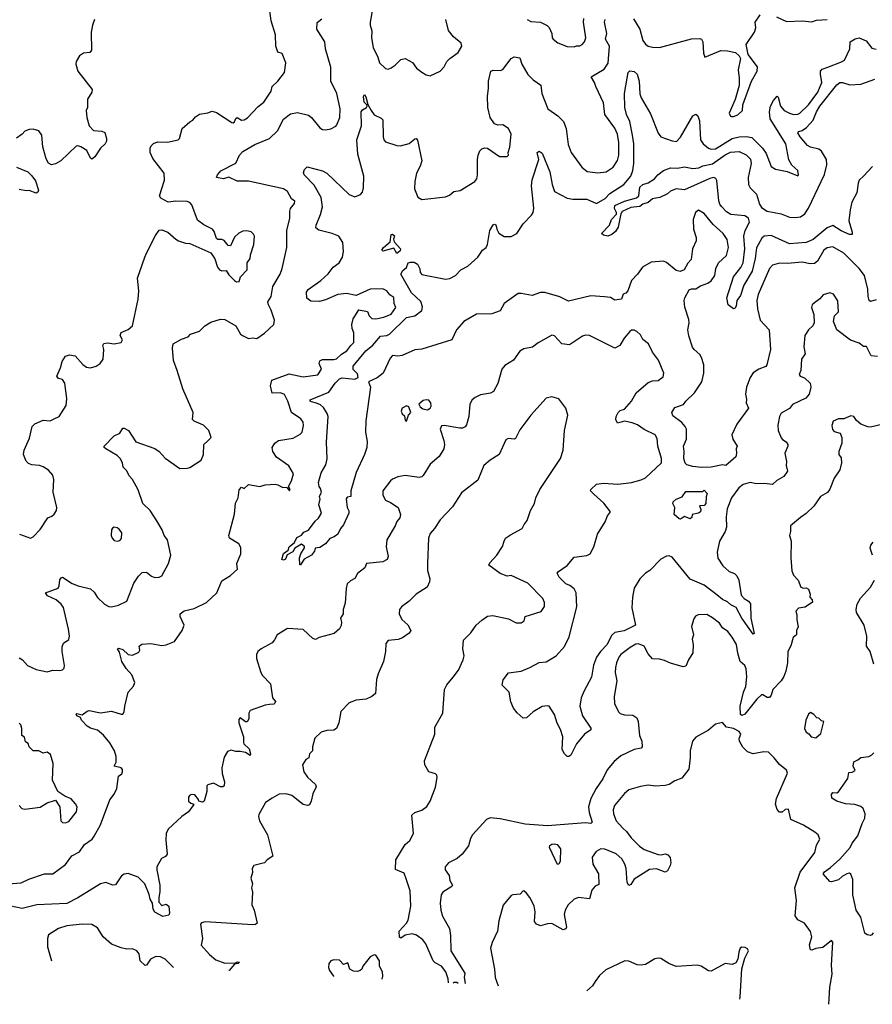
# Model space of a CAD drawing. Extents: x 1690054 to 1842981, y 782881 to 914114.
# Tile 499 of 656: x 1821598 to 1827698, y 783563 to 790604. Entities that reach past the tile are written whole.
import ezdxf

# ---------------------------------------------------------------- set-up
doc = ezdxf.new("R2010")
doc.units = 0

msp = doc.modelspace()

# ---------------------------------------------------------------- linework, layer by layer
at = {"layer": '0CON10XD'}
for points in [[(1821597.5, 786925), (1821675, 786896.2), (1821695, 786906.2), (1821745, 786958.8), (1821798.8, 787041.2), (1821827.7, 787052.3), (1821845, 787066.7), (1821861.2, 787095), (1821863.8, 787115), (1821837.5, 787225), (1821842, 787315), (1821836, 787346), (1821805, 787383.3), (1821765, 787406.2), (1821740, 787415), (1821685, 787419.6), (1821660.3, 787430.3), (1821645, 787445.8), (1821624.7, 787495), (1821630, 787525), (1821667.7, 787612.3), (1821686.7, 787695), (1821707.3, 787712.7), (1821765, 787740), (1821815, 787735.8), (1821845, 787750), (1821880, 787765), (1821930, 787845), (1821936.2, 787895), (1821920, 788005), (1821905, 788030), (1821875, 788038), (1821862.5, 788055), (1821890.6, 788115), (1821901.6, 788158.4), (1821925, 788198), (1821955, 788208), (1821995, 788200), (1822048.5, 788138.5), (1822075, 788120), (1822105, 788114.4), (1822144.3, 788125.7), (1822173.8, 788145), (1822194.2, 788175), (1822198.8, 788245), (1822193.3, 788275), (1822200.7, 788289.3), (1822225, 788292.5), (1822275, 788286.7), (1822323.6, 788296.4), (1822333.3, 788315), (1822316.7, 788345), (1822324.2, 788365.8), (1822375, 788387.5), (1822405.8, 788415), (1822445.6, 788604.4), (1822449.4, 788665), (1822440.8, 788755), (1822494.4, 788905.6), (1822504, 788935), (1822570.3, 789059.7), (1822595, 789097.5), (1822615, 789100), (1822657.5, 789085), (1822715, 789033.3), (1822735, 789023.3), (1822785, 789006.7), (1822815, 789003.3), (1822965, 788937.5), (1822993.6, 788893.6), (1823013.3, 788835), (1823027.5, 788815), (1823045, 788806.7), (1823075, 788810), (1823095, 788778.8), (1823135, 788737.5), (1823148.3, 788728.3), (1823168.3, 788731.7), (1823178.8, 788765), (1823226.2, 788815), (1823225.8, 788864.2), (1823246, 788895), (1823248.8, 788921.2), (1823274.2, 788995), (1823278.8, 789055), (1823270.7, 789070.7), (1823255, 789086.7), (1823223.6, 789093.6), (1823195, 789091.2), (1823165, 789076.2), (1823135, 789048.8), (1823105, 788986.7), (1823089.3, 788989.3), (1823060, 789025), (1823045, 789032.5), (1823015, 789032.5), (1823005, 789040), (1822989.5, 789089.5), (1822976.7, 789105), (1822915.8, 789135.8), (1822870.3, 789170.3), (1822829.4, 789279.4), (1822815, 789296.2), (1822795, 789304), (1822715.9, 789305.9), (1822659.3, 789299.3), (1822607, 789327), (1822598.8, 789345), (1822633.3, 789456.7), (1822630.6, 789505), (1822550.2, 789610.2), (1822530.6, 789655), (1822530.9, 789685), (1822538.6, 789701.4), (1822555, 789717.1), (1822585, 789729.4), (1822655, 789727.5), (1822731.2, 789745), (1822740.8, 789755), (1822760, 789825), (1822815, 789874), (1822836.7, 789885), (1822855, 789910), (1822885, 789928.8), (1822945, 789937.5), (1822975, 789950), (1823005, 789938.8), (1823115, 789867.8), (1823125, 789866.4), (1823135, 789873.5), (1823143.2, 789896.8), (1823155, 789904.3), (1823185, 789885.7), (1823205, 789888.1), (1823227.7, 789902.3), (1823305, 789982.5), (1823345, 790014.2), (1823397.5, 790092.5), (1823403.8, 790125), (1823445, 790164), (1823493.3, 790225), (1823502, 790295), (1823475, 790362.5), (1823445, 790372.5), (1823430.8, 790415), (1823428.5, 790495), (1823398, 790595), (1823380.3, 790720.3)], [(1824121.8, 790678.2), (1824104.3, 790585), (1824104.4, 790564.4), (1824118, 790525), (1824114.3, 790474.3), (1824127.1, 790405), (1824160.6, 790335), (1824172.9, 790295), (1824215, 790254.2), (1824235, 790250.8), (1824255, 790259.2), (1824285, 790279.2), (1824325, 790319.2), (1824355, 790325.8), (1824407.9, 790297.9), (1824437.3, 790257.3), (1824475, 790228.8), (1824505, 790210), (1824535, 790203.3), (1824606.7, 790235), (1824634.1, 790265.9), (1824653.3, 790305), (1824675, 790326.7), (1824735, 790370), (1824761.2, 790415), (1824756, 790435), (1824702, 790482), (1824666.8, 790526.8), (1824646, 790605)], [(1822133.8, 790605), (1822118, 790565), (1822110, 790515), (1822111.2, 790385), (1822100.7, 790369.3), (1822055, 790363.8), (1822026.7, 790345), (1822001.2, 790305), (1821998.8, 790285), (1822013.3, 790235), (1822116, 790105), (1822113.8, 790085), (1822083.3, 790035), (1822082.5, 789975), (1822073.8, 789955), (1822078, 789905), (1822093.8, 789845), (1822125, 789811.2), (1822186.1, 789806.1), (1822206.4, 789796.4), (1822220, 789755), (1822220, 789735), (1822210, 789715), (1822175, 789683.8), (1822135, 789623.8), (1822115, 789606.7), (1822105, 789613.3), (1822077.8, 789667.8), (1822035.5, 789695.5), (1822015, 789701.4), (1822001.7, 789698.3), (1821892, 789595), (1821855, 789572.9), (1821825, 789566.2), (1821805, 789576.7), (1821788.3, 789608.3), (1821764.3, 789695), (1821756.8, 789776.8), (1821735, 789810), (1821695, 789821.4), (1821665, 789819.2), (1821635, 789806.2), (1821615.8, 789784.2), (1821575, 789757.5)], [(1821595, 786041.4), (1821617.2, 786027.2), (1821653.8, 785985), (1821715, 785957.1), (1821795, 785941.4), (1821835, 785952.5), (1821885, 785949.2), (1821905, 785954), (1821915, 785967.5), (1821918, 785985), (1821900.8, 786085), (1821900.8, 786119.2), (1821912.5, 786145), (1821948.3, 786171.7), (1821953.3, 786195), (1821947.5, 786245), (1821910.3, 786400.3), (1821895, 786424), (1821860, 786455), (1821796, 786485), (1821783.3, 786505), (1821872.5, 786537.5), (1821881.4, 786555), (1821885, 786597.5), (1821895, 786613.3), (1821905, 786616.7), (1821972.9, 786572.9), (1822015.4, 786555.4), (1822105, 786533.1), (1822129.9, 786509.9), (1822155, 786470.8), (1822205, 786424.2), (1822235, 786407.1), (1822255, 786405.6), (1822305, 786417.1), (1822365.5, 786445), (1822414, 786575), (1822448, 786625), (1822475, 786651.2), (1822505, 786653.8), (1822541.2, 786625), (1822565, 786615.6), (1822595, 786616.9), (1822615, 786625.8), (1822663.3, 786715), (1822679.2, 786775), (1822654.4, 786885), (1822631.5, 786915), (1822616.7, 786955), (1822579.7, 787019.7), (1822530.4, 787095), (1822478.9, 787145), (1822445, 787241.2), (1822404.5, 787315), (1822380.8, 787340.8), (1822365, 787378.6), (1822338.1, 787405), (1822332.9, 787435), (1822317.5, 787465), (1822295, 787487.1), (1822213.3, 787535), (1822203.3, 787545), (1822203.3, 787555), (1822275, 787628), (1822314.2, 787645.8), (1822335, 787682.5), (1822345, 787683.3), (1822376.2, 787665), (1822428, 787585), (1822565, 787538.1), (1822595, 787515.7), (1822639.1, 787469.1), (1822744.3, 787394.3), (1822795, 787395.7), (1822815, 787402.5), (1822895.6, 787455), (1822913.8, 787495), (1822916, 787565), (1822945, 787591.2), (1822968.8, 787615), (1822952, 787665), (1822913.8, 787705), (1822845, 787733.8), (1822834, 787745), (1822838.1, 787795), (1822764.1, 787964.1), (1822725.5, 788095.5), (1822697.3, 788167.3), (1822692, 788255), (1822696, 788285), (1822755, 788319.4), (1822802.5, 788335), (1822820, 788355), (1822885, 788376.2), (1822923.3, 788415), (1822965, 788441.2), (1823035, 788461.2), (1823065, 788458.8), (1823144.1, 788414.1), (1823178, 788355), (1823191.2, 788345), (1823233.8, 788323.8), (1823265, 788327.7), (1823295, 788323.1), (1823349.1, 788360.9), (1823415.8, 788425), (1823421.4, 788455), (1823396.6, 788526.6), (1823377.5, 788565), (1823373.6, 788586.4), (1823397.2, 788625), (1823410, 788695), (1823461.9, 788785), (1823476.9, 788825), (1823508.9, 788975), (1823509.6, 789095), (1823530.9, 789185), (1823530.8, 789235), (1823536.2, 789253.8), (1823565, 789290), (1823565.5, 789305), (1823542.4, 789322.4), (1823514.2, 789375), (1823485, 789394.3), (1823235, 789448.5), (1823155, 789450), (1823095, 789476.9), (1823055, 789464.6), (1823006.7, 789475), (1823012, 789495), (1823036, 789524), (1823145, 789577.5), (1823170, 789635), (1823195, 789662.2), (1823279.5, 789710.5), (1823385.3, 789754.7), (1823442.2, 789807.8), (1823485, 789892.9), (1823535, 789929.6), (1823585, 789939.2), (1823665, 789920.5), (1823685.3, 789905.3), (1823745, 789830), (1823765, 789818.8), (1823785, 789816.2), (1823825, 789823.3), (1823858.8, 789841.2), (1823867.9, 789852.1), (1823888.5, 789905), (1823891.1, 789965), (1823866.2, 790075), (1823823.3, 790165), (1823824.3, 790265), (1823786.9, 790395), (1823780.6, 790445), (1823724.4, 790535), (1823727.1, 790582.9), (1823760, 790610)], [(1825030, 789625), (1825085, 789626), (1825094, 789635), (1825092, 789655), (1825105, 789692.5), (1825114.5, 789785), (1825094.2, 789825), (1825055, 789850.6), (1825019.4, 789849.4), (1824995, 789859.2), (1824963.4, 789903.4), (1824946.9, 789975), (1824944.6, 790055), (1824953.1, 790115), (1824952.5, 790165), (1824968.8, 790235), (1824985, 790242.9), (1825035, 790240), (1825055, 790247.1), (1825114.3, 790325), (1825135, 790338.6), (1825175, 790331.2), (1825190, 790285), (1825232.4, 790212.4), (1825272.7, 790172.7), (1825326, 790135), (1825332.7, 790075), (1825376.9, 789965), (1825449.2, 789915), (1825488, 789875), (1825508.6, 789825), (1825522.2, 789712.2), (1825542.5, 789655), (1825619.1, 789549.1), (1825658.2, 789518.2), (1825735, 789507.8), (1825795, 789516.7), (1825845, 789548.1), (1825875, 789596.2), (1825883.8, 789635), (1825884.7, 789725.3), (1825876.1, 789785), (1825855, 789828.6), (1825784.6, 789924.6), (1825775, 790010), (1825719.2, 790125), (1825710.4, 790155), (1825685.5, 790195), (1825780.3, 790249.7), (1825807.7, 790292.3), (1825817.2, 790415), (1825789.3, 790465), (1825799.3, 790505), (1825781.8, 790585), (1825787.7, 790605)], [(1825228, 790605), (1825255, 790591.1), (1825325, 790585.7), (1825370.9, 790560.9), (1825385, 790546.7), (1825406, 790505), (1825407.5, 790475), (1825414.2, 790465), (1825448.7, 790438.7), (1825515, 790411.9), (1825565, 790410), (1825582.7, 790417.3), (1825605, 790416.5), (1825622.9, 790425), (1825638.9, 790445), (1825648.6, 790475), (1825632.2, 790585), (1825635, 790612.5)], [(1825989.3, 790609.3), (1826035, 790536.7), (1826057.2, 790455), (1826075, 790429.4), (1826095, 790414.5), (1826125, 790406.7), (1826175.3, 790404.7), (1826403.9, 790466.1), (1826465, 790470), (1826476.2, 790465), (1826485.6, 790445.6), (1826490, 790365), (1826500, 790335), (1826615, 790384.4), (1826661.7, 790381.7), (1826718.6, 790368.6), (1826744.3, 790345), (1826755.7, 790325), (1826737.3, 790245), (1826745.5, 790185), (1826745, 790132.5), (1826717.4, 790032.6), (1826673.3, 789935), (1826683.3, 789913.3), (1826690.7, 789910.7), (1826705, 789910.8), (1826735, 789924.2), (1826768.6, 789955), (1826771.4, 789995), (1826834.2, 790165), (1826874.1, 790235.9), (1826875.6, 790265.6), (1826810.8, 790355), (1826794.3, 790425), (1826854.2, 790515), (1826863.8, 790545), (1826860, 790585), (1826895, 790637.5)], [(1827013, 790623), (1827085, 790591.4), (1827195, 790596), (1827265, 790588.8), (1827299.3, 790600.7), (1827375, 790604)], [(1827725, 788601.5), (1827685, 788588), (1827675.6, 788595.6), (1827668.2, 788625), (1827667.1, 788677.1), (1827642.2, 788775), (1827604, 788825), (1827495.2, 788935.2), (1827415, 788980), (1827375, 788971.9), (1827351.4, 788955), (1827305, 788878), (1827285, 788860), (1827252.7, 788857.3), (1827195, 788868.9), (1827090.5, 788859.5), (1827035, 788863.6), (1826985, 788847.5), (1826962.7, 788825), (1826881.7, 788638.3), (1826870.9, 788595), (1826875.4, 788535.4), (1826896.5, 788455), (1826959.6, 788385), (1826969.2, 788245), (1826943.3, 788135), (1826935, 788123.3), (1826885, 788104.4), (1826845, 788078.9), (1826823.1, 788045), (1826796.9, 787975), (1826791.8, 787925), (1826798.8, 787891.2), (1826796, 787865), (1826811.2, 787825), (1826729.5, 787710.5), (1826693.9, 787636.1), (1826700, 787605), (1826731.2, 787555), (1826724.2, 787535.8), (1826727.3, 787505), (1826721.7, 787478.3), (1826650, 787415), (1826625, 787420.6), (1826545, 787403.3), (1826475, 787400.7), (1826415, 787407.6), (1826371.3, 787421.3), (1826358, 787432), (1826349.7, 787465), (1826352.7, 787515), (1826347.1, 787555), (1826368.4, 787605), (1826368.2, 787675), (1826359.4, 787695), (1826335, 787723.3), (1826270.2, 787770.2), (1826263.8, 787795), (1826285, 787830), (1826347.4, 787852.6), (1826363.7, 787876.3), (1826425, 787936.2), (1826479.2, 788015), (1826493.2, 788075), (1826492.1, 788135), (1826475, 788188), (1826465, 788209.2), (1826424.6, 788244.6), (1826412.6, 788262.6), (1826385, 788342.5), (1826377.1, 788385), (1826386.7, 788435), (1826385, 788460), (1826357.3, 788547.3), (1826351.4, 788595), (1826355.8, 788615), (1826388.1, 788671.9), (1826405, 788680), (1826435, 788680), (1826469.7, 788700.3), (1826521.3, 788718.7), (1826545, 788736), (1826571.9, 788775), (1826578.2, 788825), (1826597.8, 788865), (1826653.7, 788916.3), (1826670, 788975), (1826660.7, 789030.7), (1826631.9, 789075), (1826559.6, 789139.6), (1826495, 789218), (1826455, 789241.2), (1826434, 789225), (1826415.9, 789174.1), (1826418.6, 789105), (1826436.9, 789045), (1826436.6, 789023.4), (1826411.2, 788965), (1826401.7, 788888.3), (1826377.7, 788862.3), (1826351.2, 788815), (1826323.9, 788803.9), (1826295, 788810), (1826225, 788867.5), (1826205, 788875.7), (1826115, 788869.2), (1826053.8, 788835), (1826018.8, 788785), (1825975, 788738.8), (1825950, 788665), (1825935, 788647.5), (1825915, 788640), (1825902.5, 788605), (1825855, 788598), (1825825, 788618), (1825782.7, 788622.7), (1825685, 788628.1), (1825525, 788591.4), (1825463, 788623), (1825355, 788653.1), (1825325, 788651.8), (1825265, 788631.1), (1825185, 788646.4), (1825165.4, 788644.6), (1825063.8, 788575), (1825035, 788520.8), (1824975, 788501.2), (1824865, 788498.5), (1824775, 788445.6), (1824724.2, 788385), (1824690, 788315), (1824475, 788247.5), (1824425, 788242.2), (1824335, 788203.3), (1824303.2, 788196.8), (1824265, 788202.3), (1824247.3, 788182.7), (1824197.8, 788075), (1824155, 788043.3), (1824092.5, 788015), (1824107.5, 787975), (1824073.3, 787735), (1824071.8, 787655), (1824083, 787587), (1824080.8, 787545), (1824065.9, 787494.1), (1824004.6, 787365.4), (1823967.1, 787235), (1823966, 787195), (1823941.7, 787188.3), (1823933.6, 787176.4), (1823940, 787115), (1823952.4, 787092.4), (1823951.9, 787075), (1823915, 786991.2), (1823892.5, 786965), (1823874, 786925), (1823848.8, 786905), (1823817.3, 786892.7), (1823785, 786856.7), (1823745, 786830), (1823712.5, 786825), (1823707, 786803), (1823686, 786775), (1823632.5, 786745), (1823607.5, 786705), (1823602.5, 786705), (1823600, 786755), (1823608.8, 786785), (1823636.4, 786826.4), (1823636.1, 786836.1), (1823615, 786853.3), (1823566, 786825), (1823552, 786798), (1823512.1, 786777.9), (1823498.8, 786745), (1823485, 786738.8), (1823473, 786743), (1823484.2, 786785.8), (1823519.2, 786810.8), (1823526.7, 786835), (1823563.8, 786865), (1823580, 786900), (1823613, 786917), (1823631.4, 786938.6), (1823665, 786954), (1823711.9, 787018.1), (1823735, 787038), (1823757.5, 787075), (1823738.8, 787135), (1823747.5, 787175), (1823742.5, 787195), (1823756.2, 787225), (1823751.2, 787251.2), (1823740.8, 787265), (1823736.7, 787295), (1823755, 787363.8), (1823789.3, 787420.7), (1823797.6, 787462.4), (1823792.4, 787582.4), (1823804.7, 787765), (1823797.5, 787787.5), (1823770.4, 787830.4), (1823749.5, 787849.5), (1823722.5, 787862.5), (1823685, 787870), (1823676.2, 787875), (1823676.2, 787885), (1823810.5, 787939.5), (1823855.9, 788005), (1823885, 788034.7), (1823905, 788041.6), (1823995, 788033.8), (1824020, 788045), (1824015, 788070.8), (1823982.8, 788102.8), (1823982.8, 788125), (1824073.8, 788236.2), (1824125, 788275.9), (1824179.8, 788340.2), (1824225, 788345.7), (1824243.7, 788355), (1824365, 788474.3), (1824425, 788486.5), (1824473.9, 788525), (1824479.2, 788550.8), (1824468.1, 788588.1), (1824401.6, 788651.6), (1824325.5, 788785), (1824339.1, 788810.9), (1824365, 788830.5), (1824376.2, 788863.8), (1824395, 788870.9), (1824420.9, 788869.1), (1824445.2, 788855.2), (1824461.5, 788821.5), (1824462.5, 788795), (1824475, 788781.2), (1824645, 788747.5), (1824675, 788752.1), (1824716, 788775), (1824755, 788815.6), (1824805, 788840.9), (1824875.3, 788904.7), (1824908.6, 788955), (1824935, 788974.2), (1824944.6, 788995.4), (1824961.1, 789095), (1824985, 789136.2), (1824995, 789141.2), (1825005, 789137.5), (1825011.4, 789105), (1825026.2, 789076.2), (1825065, 789052.5), (1825115, 789053.3), (1825155, 789075.8), (1825200.6, 789145), (1825260.6, 789205), (1825272.5, 789225), (1825275.4, 789255), (1825258.5, 789415), (1825265, 789457.5), (1825312, 789605), (1825300, 789655), (1825315, 789663.8), (1825335, 789650), (1825390, 789515), (1825407.3, 789425), (1825424.2, 789374.2), (1825515, 789328.5), (1825555, 789320.4), (1825655, 789320.6), (1825725, 789288.1), (1825786.4, 789325), (1825820.1, 789359.9), (1825919.2, 789425), (1825971.2, 789485), (1825984.8, 789525.2), (1825992.2, 789575), (1825990.8, 789715), (1825983.1, 789776.9), (1825962.9, 789875), (1825938.8, 789925), (1825927.2, 789975), (1825924.5, 790075.5), (1825944.5, 790185.5), (1825952, 790225), (1825962.3, 790237.7), (1825995, 790232), (1826015, 790213.3), (1826030, 790165), (1826035.5, 790074.5), (1826043.1, 790045), (1826109.9, 789929.9), (1826165, 789791.2), (1826185, 789765.8), (1826265, 789737.1), (1826296.6, 789733.4), (1826325, 789764), (1826415, 789915.8), (1826435, 789928), (1826450.8, 789915), (1826460.5, 789880.5), (1826469.6, 789745), (1826487.5, 789715), (1826525, 789683.9), (1826545, 789677.5), (1826575, 789681.3), (1826695, 789753.4), (1826745, 789765.8), (1826795, 789768.5), (1826835, 789760), (1826913.5, 789685), (1826937.4, 789647.4), (1826975, 789553.3), (1827005.9, 789535.9), (1827088.8, 789518.8), (1827165, 789487.5), (1827170, 789495), (1827166, 789525), (1827123.1, 789563.1), (1827100.9, 789600.9), (1827078.8, 789715), (1826967.3, 789895), (1826963.1, 789945), (1826968.9, 789985), (1826990, 790025), (1827016.4, 790056.4), (1827025, 790050), (1827041.5, 789985), (1827068.5, 789955), (1827105, 789934), (1827135, 789925.4), (1827165, 789926.9), (1827180.6, 789935), (1827240.4, 789995), (1827307.4, 790085), (1827335.9, 790155), (1827326.1, 790215), (1827328.2, 790235), (1827340.3, 790249.7), (1827380.8, 790265), (1827477.9, 790302.1), (1827498, 790315), (1827537.5, 790395), (1827540, 790445), (1827575, 790466), (1827605, 790474), (1827655, 790452), (1827695, 790400.6), (1827725, 790393.1)], [(1826148, 789328), (1826125, 789323.6), (1826095, 789296.9), (1826055, 789285.6), (1826035, 789268), (1825970.3, 789259.7), (1825908.9, 789231.1), (1825898.2, 789215), (1825880.5, 789119.5), (1825861.2, 789088.8), (1825835, 789067.5), (1825805, 789056.7), (1825775, 789062.5), (1825761.2, 789075), (1825818.8, 789135), (1825832, 789175), (1825867, 789213), (1825868.1, 789225), (1825854.5, 789254.5), (1825855, 789275.8), (1825925, 789305.3), (1826010.8, 789329.2), (1826026.7, 789345), (1826035, 789406.9), (1826055, 789424.2), (1826093.8, 789436.2), (1826140, 789465), (1826162.5, 789495), (1826203.8, 789525), (1826255, 789544.4), (1826305, 789542.7), (1826355, 789550.3), (1826415, 789540), (1826455.9, 789544.1), (1826485, 789559.4), (1826555, 789573.7), (1826645, 789637.4), (1826683.1, 789656.9), (1826745, 789661.3), (1826795, 789637.3), (1826825.6, 789605.6), (1826831.8, 789575), (1826809.5, 789475), (1826812.9, 789425), (1826825, 789401.8), (1826868.7, 789355), (1826890, 789285), (1826905, 789261.2), (1826945, 789234.7), (1827045, 789214.6), (1827105, 789191.1), (1827145, 789188), (1827185, 789194.6), (1827214.7, 789215.3), (1827242.5, 789255), (1827355, 789496.9), (1827372.2, 789565), (1827370, 789605), (1827335, 789662.5), (1827315, 789677.8), (1827255, 789692.5), (1827235, 789704.5), (1827182.5, 789765), (1827164.3, 789795), (1827172.5, 789805), (1827195, 789811.5), (1827226.6, 789833.4), (1827274.2, 789885.8), (1827298.9, 789945), (1827323.5, 789985), (1827443.4, 790136.6), (1827465, 790154.6), (1827485, 790155.3), (1827538, 790138), (1827616.3, 790143.7), (1827715, 790178.8)], [(1821485, 784422.5), (1821608.3, 784431.7), (1821662.7, 784457.3), (1821775, 784495.6), (1821835, 784496), (1821925, 784562), (1821970, 784625), (1822025, 784654.4), (1822060.6, 784705), (1822115.3, 784744.7), (1822131.9, 784765), (1822175, 784846.2), (1822242.7, 785025), (1822272.7, 785065), (1822292.1, 785105), (1822305.6, 785195), (1822328.9, 785211.1), (1822333.8, 785225), (1822332.4, 785242.4), (1822323.4, 785253.4), (1822274, 785265), (1822289.2, 785295), (1822289.2, 785335), (1822276.9, 785375), (1822243.7, 785433.7), (1822198, 785488), (1822155, 785524.2), (1822105, 785536.9), (1822080.8, 785550.8), (1822041.2, 785595), (1822033.6, 785613.6), (1822006.7, 785625), (1822001.2, 785638.8), (1822007.5, 785642.5), (1822045, 785632.5), (1822080.3, 785659.7), (1822095, 785664), (1822175, 785648), (1822255, 785660), (1822325, 785636.7), (1822335, 785637.5), (1822346, 785654), (1822350, 785695), (1822374, 785795), (1822412.1, 785837.9), (1822422.5, 785865), (1822399.7, 785919.7), (1822359.2, 785965), (1822329.2, 786015), (1822311.2, 786081.2), (1822297.5, 786105), (1822305, 786110), (1822335, 786100), (1822375, 786064), (1822405, 786060), (1822449.5, 786080.5), (1822456.7, 786095), (1822453.3, 786125), (1822471.4, 786138.6), (1822535, 786141.9), (1822615, 786127.5), (1822647, 786133), (1822705, 786157.1), (1822760, 786235), (1822775.6, 786275), (1822746.9, 786335), (1822746, 786355), (1822775, 786377.5), (1822845, 786393.6), (1822935, 786437.1), (1823008.6, 786505), (1823045, 786590), (1823105, 786630), (1823155.7, 786674.3), (1823152.3, 786715), (1823181.1, 786785), (1823179.8, 786829.8), (1823165.5, 786855.5), (1823099.5, 786895), (1823095.3, 786915), (1823135, 787068), (1823142.8, 787147.2), (1823161.3, 787185), (1823168.2, 787241.8), (1823185, 787261.2), (1823205, 787251.2), (1823235, 787278.8), (1823315, 787265.8), (1823355, 787276.9), (1823425, 787281.9), (1823445, 787278.6), (1823475, 787261.2), (1823509.3, 787259.3), (1823527.5, 787235), (1823533.3, 787245), (1823520, 787265), (1823542.9, 787305), (1823556, 787356), (1823522.7, 787412.7), (1823435, 787476.2), (1823409.2, 787515), (1823404.4, 787545), (1823422.5, 787575), (1823450, 787595), (1823555, 787611.4), (1823605, 787640), (1823618.1, 787655), (1823628.3, 787701.7), (1823625.8, 787725), (1823608.3, 787748.3), (1823542.3, 787795), (1823516.1, 787876.1), (1823492.3, 787922.3), (1823465, 787936.1), (1823405, 787932.2), (1823391.5, 787985), (1823402.5, 788025), (1823525, 788071.1), (1823625, 788049.1), (1823732, 788065), (1823756.7, 788105), (1823739.4, 788145), (1823746, 788165), (1823765.4, 788174.6), (1823845, 788173.3), (1823865, 788179.4), (1823899.1, 788210.9), (1823939.5, 788235), (1823965.9, 788274.1), (1823988.9, 788295), (1823989.4, 788365), (1823976.7, 788395), (1823973.5, 788425), (1823984.7, 788465.3), (1824025, 788530), (1824085.8, 788515.8), (1824097.8, 788485), (1824117.4, 788467.4), (1824145, 788463.9), (1824204.1, 788475.9), (1824255, 788498.6), (1824288, 788545), (1824277.7, 788575), (1824275, 788618), (1824245, 788635.8), (1824225, 788663.8), (1824195, 788678.8), (1824105, 788675.7), (1824005, 788630.8), (1823935, 788645.4), (1823875, 788637.8), (1823785, 788599.4), (1823742, 788588), (1823680.5, 788590.5), (1823651.3, 788611.3), (1823650.6, 788655), (1823661.4, 788675), (1823751.5, 788738.5), (1823805, 788786.9), (1823840.8, 788835), (1823884.2, 788865), (1823908.6, 788905), (1823915.6, 788945), (1823909.5, 789009.5), (1823880, 789055), (1823834.6, 789074.6), (1823738.9, 789098.9), (1823717.5, 789115), (1823718.6, 789135), (1823748.9, 789211.1), (1823764.6, 789265), (1823755, 789331.2), (1823705, 789419.2), (1823632.5, 789495), (1823628.3, 789511.7), (1823635, 789532.5), (1823655, 789551.2), (1823765, 789522), (1823795, 789505.7), (1823955, 789353.3), (1823995, 789335.8), (1824037.1, 789352.9), (1824049.4, 789370.6), (1824057.8, 789402.2), (1824060.8, 789485), (1824017.4, 789642.6), (1824010, 789745), (1824044.5, 789845.5), (1824041.6, 789945), (1824050.4, 789959.6), (1824078.8, 789975), (1824083.8, 789985), (1824082.5, 789995), (1824062, 790015), (1824056.7, 790053.3), (1824065, 790067.5), (1824075, 790052.5), (1824088.3, 789998.3), (1824111.5, 789955), (1824135, 789922.9), (1824185, 789899.2), (1824195, 789886.7), (1824199.2, 789765), (1824204, 789745), (1824215, 789731.2), (1824295, 789704.2), (1824321.7, 789701.7), (1824385, 789717.1), (1824425, 789751.2), (1824435, 789753.8), (1824445, 789743.3), (1824475.6, 789595), (1824463.7, 789556.3), (1824436.9, 789505), (1824424.4, 789445.6), (1824423.1, 789395), (1824445.5, 789335.5), (1824475, 789316.9), (1824645, 789336.9), (1824671.8, 789348.2), (1824705, 789374.3), (1824748.3, 789381.7), (1824855, 789446.2), (1824867.5, 789465), (1824874.3, 789495), (1824872.5, 789605), (1824878, 789635), (1824890, 789665), (1824905, 789680), (1824925, 789686.2), (1824945, 789683.8), (1825030, 789625)], [(1821575, 789548), (1821655, 789516.2), (1821685.9, 789485.9), (1821711.7, 789451.7), (1821732, 789385), (1821728.8, 789371.2), (1821715, 789364.2), (1821665, 789383.3), (1821645, 789380), (1821595, 789389.2)], [(1827698.8, 789555), (1827633.8, 789485), (1827604.6, 789455.4), (1827595.7, 789435), (1827587.5, 789365), (1827552.2, 789297.8), (1827540, 789245), (1827531.1, 789165), (1827554.3, 789085), (1827553.6, 789066.4), (1827535, 789066.9), (1827475, 789094.6), (1827415, 789130.8), (1827375, 789115.3), (1827275, 789032.9), (1827225, 789010.5), (1827105, 789001.6), (1826975, 789061.2), (1826924, 789055), (1826908.5, 789041.5), (1826868.5, 788971.5), (1826861, 788895), (1826839.4, 788805), (1826779.7, 788705), (1826755, 788631.4), (1826735.6, 788605), (1826729.2, 788595), (1826724, 788555), (1826715, 788537.5), (1826705, 788536.7), (1826665.7, 788565.7), (1826658, 788615), (1826705, 788764.2), (1826758.4, 788831.6), (1826773.6, 788865), (1826784.8, 788965.2), (1826778.7, 789055), (1826788, 789095), (1826818.3, 789155), (1826811.5, 789185), (1826785, 789201.1), (1826685, 789210.5), (1826655, 789230), (1826618.7, 789268.7), (1826606.4, 789285), (1826599.2, 789309.2), (1826584.7, 789454.7), (1826578.2, 789468.2), (1826565, 789474.6), (1826535, 789467.8), (1826355, 789385.8), (1826295, 789393.1), (1826255, 789378), (1826232.7, 789357.3), (1826177.8, 789332.2), (1826148, 789328)], [(1824295, 788932.5), (1824275, 788970), (1824195, 788947.5), (1824190, 788955), (1824200, 788975), (1824247.5, 789015), (1824255, 789067.5), (1824265, 789070), (1824278.3, 789058.3), (1824272.5, 789035), (1824276, 789016), (1824322.5, 788965), (1824319.3, 788950.7), (1824295, 788932.5)], [(1827735, 788194.2), (1827690.6, 788200.6), (1827655.8, 788265.8), (1827635, 788266.2), (1827605, 788290), (1827542.2, 788312.2), (1827445.3, 788385.3), (1827420, 788445), (1827428.5, 788485), (1827455.6, 788515), (1827452.3, 788592.3), (1827421.4, 788641.4), (1827395, 788650), (1827346.7, 788635), (1827322.5, 788607.5), (1827285, 788578.8), (1827268.8, 788565), (1827262, 788545), (1827279.4, 788495), (1827283.1, 788435), (1827273.3, 788415), (1827241.1, 788385), (1827215.4, 788344.6), (1827207.5, 788265), (1827217.5, 788215), (1827191.4, 788175), (1827186.9, 788095), (1827173.7, 788066.3), (1827181.9, 788055), (1827213.5, 788043.5), (1827253.9, 788003.9), (1827258.8, 787975), (1827246.2, 787925), (1827223.4, 787896.6), (1827127.9, 787852.1), (1827105, 787822.5), (1827045, 787790), (1827033.3, 787765), (1827021.1, 787705), (1827025.4, 787665.4), (1827045, 787613.8), (1827055, 787600.8), (1827082, 787585), (1827092.5, 787565), (1827093.6, 787553.6), (1827073.3, 787505), (1827083.3, 787443.3), (1827081.7, 787415), (1827091.8, 787375), (1827065, 787338), (1827015, 787308.9), (1826985, 787279.4), (1826927, 787287), (1826870, 787285), (1826825, 787293.3), (1826775, 787280.5), (1826743.3, 787255), (1826691.4, 787185), (1826658.6, 787105), (1826652.4, 787047.6), (1826655.6, 786974.4), (1826645, 786943.8), (1826604.6, 786875), (1826587.5, 786795), (1826593.8, 786753.8), (1826628, 786698), (1826675, 786656.9), (1826713.1, 786643.1), (1826727.6, 786627.6), (1826742.9, 786595), (1826759.7, 786489.7), (1826780, 786465), (1826811.2, 786445), (1826826.8, 786426.8), (1826829.4, 786325), (1826852.5, 786215), (1826845, 786210), (1826763.3, 786325), (1826725, 786399.2), (1826685, 786418.6), (1826661.7, 786441.7), (1826625, 786458.5), (1826585, 786490.9), (1826495, 786559.1), (1826394, 786604), (1826265, 786760), (1826245, 786768.8), (1826225, 786768.1), (1826185.8, 786745), (1826105.7, 786665), (1826074.3, 786645), (1826035, 786605.7), (1825995, 786538), (1825981.1, 786475), (1825978.3, 786398.3), (1826004.3, 786275), (1825923.2, 786233.2), (1825855, 786220.5), (1825830.8, 786199.2), (1825800.3, 786135), (1825752.7, 786085), (1825724.1, 786045), (1825703.1, 785986.9), (1825688, 785902), (1825636.2, 785805), (1825614.7, 785755), (1825605.4, 785695), (1825625, 785626.2), (1825685, 785536.7), (1825684, 785525), (1825640, 785495), (1825580.8, 785425), (1825541.2, 785345), (1825527.5, 785335), (1825515, 785334.2), (1825495, 785354), (1825479.2, 785385), (1825484.7, 785475), (1825468.1, 785528.1), (1825442.9, 785572.9), (1825425, 785634.3), (1825385, 785694.2), (1825375, 785698.1), (1825335, 785692.5), (1825270.6, 785655), (1825225, 785612.1), (1825200, 785610), (1825156.3, 785646.3), (1825130.5, 785680.5), (1825110.6, 785725), (1825098.9, 785795), (1825050.6, 785845), (1825056.1, 785883.9), (1825095, 785934), (1825185, 785944), (1825248.6, 785971.4)], [(1825248.6, 785971.4), (1825315, 786008), (1825365, 786011.9), (1825435, 786053.6), (1825495, 786122.7), (1825528.6, 786191.4), (1825583.8, 786405), (1825578.8, 786505), (1825564.6, 786534.6), (1825535, 786558.6), (1825505, 786568.6), (1825456.4, 786616.4), (1825443.3, 786645), (1825452.5, 786657.5), (1825515, 786701.2), (1825565, 786759.2), (1825655, 786771.4), (1825678.6, 786785), (1825705.5, 786835), (1825732.5, 786925), (1825787.6, 787012.4), (1825803.8, 787056.2), (1825825.8, 787085), (1825777.3, 787147.3), (1825705, 787210), (1825681.2, 787235), (1825683.8, 787245), (1825725, 787282.9), (1825775, 787288.9), (1825877.6, 787282.4), (1825975.4, 787294.6), (1826045, 787312.5), (1826075, 787327.5), (1826190, 787435), (1826190, 787465), (1826164.6, 787555), (1826158.8, 787608.8), (1826145, 787635.8), (1826065, 787674.2), (1826017.2, 787707.2), (1825980.7, 787720.7), (1825925, 787732.5), (1825875, 787717.5), (1825862, 787745), (1825864.2, 787765), (1825880, 787795), (1825895, 787808.1), (1825925, 787817.5), (1825974.4, 787875), (1826008, 787935), (1826095, 788009.2), (1826125, 788020.8), (1826165, 788024), (1826201.2, 788048.8), (1826205.8, 788075), (1826168.5, 788168.5), (1826124.2, 788225), (1826096.2, 788285), (1826056.1, 788316.1), (1826039.5, 788349.5), (1826012.5, 788375), (1825995, 788382.5), (1825975, 788384.2), (1825962, 788375), (1825922.6, 788327.4), (1825891.9, 788275), (1825855, 788255.5), (1825674.3, 788344.3), (1825645, 788346.7), (1825625, 788340.6), (1825532, 788278), (1825476.8, 788286.8), (1825425, 788342), (1825405, 788348.8), (1825306.9, 788293.1), (1825267, 788263), (1825205, 788250), (1825175.9, 788234.1), (1825130.9, 788169.1), (1825069.7, 788130.3), (1825048, 788105), (1825018.9, 788001.1), (1824986.7, 787945), (1824967, 787933), (1824895, 787921.4), (1824857.3, 787902.7), (1824835.4, 787884.6), (1824818.1, 787855), (1824811.1, 787765), (1824795, 787707.5), (1824785, 787693.3), (1824765, 787683.8), (1824746.1, 787683.9), (1824635, 787702.5), (1824615, 787700), (1824606.7, 787675), (1824632.5, 787595), (1824637.1, 787565), (1824631.4, 787535), (1824598.8, 787481.2), (1824533.8, 787425), (1824485, 787343.8), (1824475, 787334.2), (1824455, 787330), (1824355, 787344.3), (1824304.5, 787335.5), (1824265, 787318), (1824250, 787305), (1824197.1, 787235), (1824195, 787202.5), (1824215, 787166.7), (1824251.3, 787151.3), (1824305.8, 787115.8), (1824323.3, 787065), (1824317.3, 787042.7), (1824295, 787016.2), (1824284.5, 786985.5), (1824224.3, 786885), (1824220, 786835), (1824233.8, 786765), (1824226, 786744), (1824196.7, 786726.7), (1824080, 786715), (1824066.7, 786685), (1824015, 786644.2), (1823995, 786606.7), (1823965, 786591.2), (1823941.3, 786568.7), (1823932.7, 786537.3), (1823927.6, 786432.4), (1823911.2, 786385), (1823911.2, 786355), (1823894, 786325), (1823901.4, 786295), (1823898.3, 786271.7), (1823885, 786247.5), (1823847.5, 786215), (1823740, 786185), (1823715, 786171.2), (1823695, 786178.8), (1823625, 786241.9), (1823515, 786250), (1823439.2, 786205), (1823422, 786168), (1823405, 786148.6), (1823325, 786105.6), (1823301.4, 786085), (1823291.1, 786065), (1823292.9, 786035), (1823324.3, 785935), (1823334.5, 785914.5), (1823391.9, 785855), (1823407.5, 785755), (1823427.9, 785727.9), (1823424.3, 785715.7), (1823415, 785709.2), (1823385, 785707.5), (1823355, 785702.5), (1823247.5, 785665), (1823236.2, 785645), (1823236.2, 785605), (1823225, 785583.3), (1823213.9, 785583.9), (1823175, 785612.5), (1823165, 785600), (1823166.2, 785575), (1823199.2, 785475), (1823198.8, 785435), (1823202, 785425), (1823239.1, 785389.1), (1823250, 785355), (1823247.3, 785342.7), (1823213.3, 785363.3), (1823175, 785371.3), (1823145, 785370.4), (1823110.5, 785379.5), (1823085, 785370), (1823060.3, 785329.7), (1823043.1, 785255), (1823047.3, 785212.7), (1823063.2, 785153.2), (1823061.2, 785125), (1823052.3, 785117.7), (1823035, 785118), (1822985, 785143.8), (1822945, 785133.3), (1822936.7, 785125), (1822937.5, 785085), (1822917.5, 785015), (1822905, 785007.5), (1822880, 785015), (1822877, 785027), (1822850, 785060), (1822826.6, 785063.4), (1822813.9, 785056.1), (1822806.6, 785043.4), (1822806.2, 785016.2), (1822821.2, 785001.2), (1822843.3, 784995), (1822837.7, 784982.3), (1822805, 784940), (1822757.5, 784905), (1822660, 784815), (1822646.2, 784783.8), (1822643.9, 784736.1), (1822654.1, 784635.9), (1822640.5, 784619.5), (1822613.3, 784605), (1822580, 784545), (1822578.8, 784525), (1822600, 784415), (1822601.7, 784368.3), (1822592.5, 784327.5), (1822593.3, 784293.3), (1822615, 784270), (1822645, 784280), (1822665, 784265.8), (1822670.4, 784215), (1822665, 784199.4), (1822621.9, 784191.9), (1822565, 784222.9), (1822553.5, 784243.5), (1822548.7, 784285), (1822530.9, 784315), (1822525, 784348.8), (1822493.1, 784425), (1822445, 784472.9), (1822375, 784497.5), (1822345, 784494), (1822327.3, 784482.7), (1822283.9, 784416.1), (1822265, 784416), (1822215, 784432.9), (1822176.7, 784425), (1822015, 784324.3), (1821935.7, 784284.3), (1821720, 784275), (1821615, 784247.8), (1821525, 784266)], [(1824664.7, 783715.5), (1824664.2, 783745.8), (1824645.6, 783795), (1824615.9, 783835.9), (1824570.5, 783860.5), (1824556.9, 783875), (1824504.5, 783994.5), (1824482, 784025), (1824436.9, 784056.9), (1824405, 784067.1), (1824355, 784057.1), (1824325, 784036.2), (1824315, 784043.8), (1824313.3, 784085), (1824365.7, 784144.3), (1824376.7, 784165), (1824395.3, 784264.7), (1824390.4, 784375), (1824365, 784453.3), (1824349.8, 784499.8), (1824286.7, 784526.7), (1824288.6, 784595), (1824354.6, 784705.4), (1824389.2, 784735), (1824414.3, 784785), (1824403.9, 784916.1), (1824424, 784935), (1824475, 784951.9), (1824511.7, 784978.3), (1824534.4, 785015), (1824571.9, 785115), (1824585.7, 785185), (1824581.7, 785201.7), (1824571.7, 785211.7), (1824526.1, 785226.1), (1824496, 785275), (1824494.4, 785305), (1824567.1, 785495), (1824567.5, 785545), (1824625.8, 785645), (1824637.5, 785815), (1824653.5, 785846.5), (1824698, 785902), (1824737, 785953), (1824770.6, 786025), (1824776.7, 786055), (1824769.4, 786105), (1824774.3, 786165.7), (1824825, 786220), (1824864.3, 786275), (1824905, 786310.8), (1824945, 786339.2), (1824982.7, 786342.7), (1825095, 786319.2), (1825150.3, 786290.3), (1825185, 786290), (1825206.2, 786305), (1825214, 786336), (1825328.3, 786371.7), (1825351.7, 786408.3), (1825353.8, 786435), (1825340, 786465), (1825232.5, 786575), (1825115, 786630), (1825085, 786625.6), (1825035, 786643.1), (1824955, 786704.2), (1824960.4, 786719.6), (1825011.4, 786775), (1825052.8, 786837.2), (1825064.5, 786875.5), (1825074.4, 786895), (1825109.6, 786920.4), (1825193.3, 786965), (1825206.7, 786995), (1825227.7, 787022.3), (1825252, 787095), (1825280.8, 787145), (1825290, 787185), (1825319.5, 787245), (1825468.1, 787465), (1825485.4, 787524.6), (1825494.6, 787665.4), (1825519.4, 787775), (1825505.5, 787825.5), (1825455, 787892.9), (1825405, 787906.8), (1825365, 787896.7), (1825255, 787776), (1825175, 787670), (1825145, 787609.2), (1825135, 787604.2), (1825092.3, 787607.7), (1825075, 787600), (1825027.5, 787495), (1824965, 787454.2), (1824919.2, 787415), (1824875, 787311.9), (1824758.7, 787221.3), (1824695, 787121.2), (1824605, 787026.2), (1824565.4, 786964.6), (1824535, 786930), (1824523.1, 786895), (1824515.6, 786715), (1824515.7, 786665), (1824531.4, 786605), (1824529.4, 786585), (1824514, 786545), (1824435, 786495.8), (1824384.3, 786445.7), (1824328.8, 786405), (1824314.4, 786385.6), (1824313.9, 786356.1), (1824331.2, 786315), (1824375, 786276.7), (1824396.7, 786235), (1824383.9, 786216.1), (1824336, 786184), (1824305, 786171.2), (1824235, 786163.3), (1824216.7, 786143.3), (1824215.8, 786085), (1824200.6, 786015), (1824161.9, 785925), (1824151.4, 785885), (1824143.8, 785785), (1824117, 785763), (1824077.5, 785745), (1824005, 785737.5), (1823955, 785718), (1823895, 785657.5), (1823880.4, 785575), (1823865, 785536), (1823845, 785524.3), (1823795, 785521.2), (1823755, 785508.8), (1823710, 785465), (1823693.8, 785405), (1823692.5, 785375), (1823672.5, 785355), (1823667.5, 785325), (1823645, 785312.5), (1823622, 785275), (1823630, 785225), (1823657, 785187), (1823713.3, 785135), (1823718.3, 785118.3), (1823695, 785067.5), (1823684.1, 785015.9), (1823671.2, 784988.8), (1823656.4, 784983.6), (1823625, 784992.9), (1823544.2, 785055), (1823505, 785066.9), (1823455.4, 785064.6), (1823405, 785037.1), (1823356, 785005), (1823309.7, 784920.3), (1823307.1, 784905), (1823314.4, 784875), (1823370, 784775), (1823408, 784622), (1823367.5, 784595), (1823350, 784575), (1823274.2, 784555.8), (1823260, 784535), (1823263.3, 784505), (1823252.5, 784465), (1823262.5, 784425), (1823257.5, 784395), (1823263.3, 784365), (1823258.8, 784275), (1823275.8, 784235), (1823298, 784142), (1823285, 784133.3), (1823265, 784132), (1822925, 784152.3), (1822898, 784145), (1822892.2, 784135), (1822905.5, 784034.5), (1822896.9, 783985), (1822955, 783920), (1823001.7, 783881.7), (1823065, 783858), (1823145, 783860), (1823155, 783866.2), (1823170, 783865), (1823160, 783855), (1823135, 783850), (1823096, 783805), (1823093.4, 783803.6)], [(1824515, 787813.8), (1824533.9, 787826.1), (1824540.7, 787839.3), (1824538.8, 787865), (1824525, 787882.5), (1824505, 787886.2), (1824485, 787880), (1824452.5, 787855), (1824462.5, 787835), (1824481.7, 787821.7), (1824515, 787813.8)], [(1824365, 787733.3), (1824380, 787775), (1824396.7, 787795), (1824382.5, 787835), (1824365, 787843.3), (1824333.3, 787825), (1824326.2, 787805), (1824334.2, 787784.2), (1824351.7, 787771.7), (1824355, 787737.5), (1824365, 787733.3)], [(1827835, 787726.7), (1827685, 787688.8), (1827665, 787691.2), (1827615, 787712.5), (1827585, 787737.5), (1827565.8, 787765.8), (1827545, 787771.4), (1827495, 787750), (1827455, 787750), (1827417, 787733), (1827407.7, 787702.3), (1827412.7, 787672.7), (1827425, 787658.5), (1827467.5, 787647.5), (1827480, 787615), (1827478.8, 787575), (1827457.5, 787515), (1827457.5, 787495), (1827475, 787470), (1827478, 787435), (1827466.2, 787385), (1827424.2, 787325), (1827394.2, 787245.8), (1827377.1, 787222.9), (1827326.7, 787195), (1827280, 787125), (1827225, 787072), (1827183.8, 787045), (1827113.8, 786985), (1827113.8, 786945), (1827105.8, 786915), (1827117.5, 786875), (1827114.2, 786755), (1827123, 786663), (1827135, 786632.5), (1827166.8, 786596.8), (1827185.8, 786545.8), (1827205, 786539.2), (1827225, 786541.2), (1827240.5, 786530.5), (1827253.8, 786495), (1827250, 786475), (1827266.7, 786455), (1827270.7, 786439.3), (1827217.7, 786402.3), (1827170, 786395), (1827150, 786375), (1827158.3, 786348.3), (1827157.7, 786312.3), (1827166.9, 786263.1), (1827154.5, 786235), (1827154.4, 786205.6), (1827131.4, 786185), (1827114.3, 786125.7), (1827094.4, 786085.6), (1827092.2, 786005), (1827080, 785945), (1827065, 785906.2), (1827045, 785876.2), (1826985.7, 785815), (1826975.5, 785774.5), (1826962.7, 785757.3), (1826945, 785757.5), (1826915, 785775.7), (1826905, 785775.7), (1826871.1, 785745), (1826785, 785637.7), (1826765, 785628.2), (1826755.6, 785635), (1826752.2, 785695), (1826776, 785795), (1826793.4, 785836.6), (1826800.7, 785905), (1826795, 785961.2), (1826785, 785986), (1826753.5, 786013.5), (1826734.7, 786075), (1826725.7, 786135), (1826695, 786188.6), (1826665, 786229.2), (1826625, 786254.3), (1826605, 786287.8), (1826555, 786327.5), (1826515, 786349.2), (1826451.2, 786348.8), (1826432.3, 786337.7), (1826420.5, 786319.5), (1826403.8, 786265), (1826417.5, 786205), (1826410, 786175), (1826417.1, 786135), (1826414.3, 786075.7), (1826383.6, 786026.4), (1826365, 785981.2), (1826345, 785975.8), (1826255, 786002), (1826212.1, 786022.1), (1826175, 786031.4), (1826125, 786034.4), (1826095, 786070), (1826064.8, 786124.8), (1826025, 786140.4), (1826005, 786138.8), (1825965, 786115.4), (1825899.5, 786065), (1825885.6, 786044.4), (1825867.6, 786005), (1825860.9, 785970.9), (1825859.2, 785935), (1825869.6, 785875), (1825851.1, 785765), (1825852.9, 785715), (1825882.5, 785655), (1825895, 785641.5), (1825925, 785633.8), (1825985, 785630.8), (1826012.1, 785612.1), (1826021.9, 785585), (1826032.5, 785485), (1826049.4, 785445), (1826050.8, 785405), (1826045, 785394.4), (1825995, 785384.4), (1825899.4, 785340.6), (1825851.5, 785298.5), (1825800.7, 785239.3), (1825769.5, 785175), (1825721.1, 785105), (1825683.2, 785035), (1825668.1, 784975), (1825673.2, 784935), (1825693.8, 784865), (1825685, 784856.2), (1825645, 784860.6), (1825375, 784839.5), (1825215, 784851.1), (1825035, 784889.6), (1824965, 784895.5), (1824938, 784885), (1824837.5, 784775), (1824822.5, 784747.5), (1824808.5, 784695), (1824764.6, 784635.4), (1824728.8, 784605), (1824665, 784575.6), (1824641.1, 784545), (1824641.5, 784525), (1824670, 784485), (1824675, 784447.5), (1824693.8, 784415), (1824688.8, 784405), (1824626.2, 784365), (1824614.2, 784345.8), (1824605.6, 784285), (1824610.6, 784235), (1824623.3, 784193.3), (1824672.5, 784105), (1824680, 784055), (1824682, 783945), (1824782.5, 783785), (1824776.7, 783755), (1824785.7, 783715), (1824782.3, 783708.9)], [(1826325, 787032), (1826315, 787034), (1826280, 787065), (1826284, 787115), (1826270, 787145), (1826272, 787155), (1826293.8, 787175), (1826337.5, 787192.5), (1826365, 787230), (1826485, 787230), (1826495, 787240), (1826517.5, 787215), (1826509.3, 787190.7), (1826508, 787145), (1826495, 787130), (1826461.7, 787128.3), (1826470.7, 787100.7), (1826468.8, 787085), (1826455.5, 787074.5), (1826410, 787065), (1826407, 787043), (1826395, 787033.3), (1826355, 787050), (1826325, 787032)], [(1822295, 786873.8), (1822315, 786880), (1822325.9, 786894.1), (1822327.5, 786935), (1822310.5, 786960.5), (1822295, 786971.2), (1822275, 786973.8), (1822261.9, 786968.1), (1822254.2, 786955.8), (1822252.5, 786915), (1822260, 786895), (1822275, 786878.8), (1822295, 786873.8)], [(1827700.4, 786775), (1827682.9, 786825), (1827687.1, 786845), (1827703.2, 786866.8)], [(1827707.8, 785995), (1827682.5, 786085), (1827657.5, 786125), (1827659.4, 786195), (1827640.5, 786275), (1827584.4, 786364.4), (1827582, 786385), (1827589.6, 786425), (1827612.6, 786467.4), (1827685.8, 786545), (1827713.7, 786596.3)], [(1827295, 785467.5), (1827329.5, 785500.5), (1827350, 785585), (1827335, 785590), (1827315, 785610), (1827301.7, 785611.7), (1827280, 785635), (1827255, 785650), (1827241.7, 785638.3), (1827222.5, 785595), (1827213.3, 785535), (1827225, 785510), (1827245, 785497.5), (1827260, 785475), (1827295, 785467.5)], [(1821593.9, 784983.9), (1821612.5, 784962.5), (1821635, 784958), (1821745, 784972.5), (1821795, 785004), (1821855, 785022.5), (1821886.2, 784975), (1821893.3, 784875), (1821905, 784863.3), (1821925, 784860), (1821949.2, 784870.8), (1822005, 784940), (1822008.8, 784975), (1821997.3, 784997.3), (1821965, 785033.3), (1821920.8, 785050.8), (1821870, 785085), (1821833.8, 785165), (1821838, 785285), (1821818.8, 785348.8), (1821795, 785366.2), (1821765, 785358.8), (1821735, 785375.7), (1821694, 785375), (1821666.2, 785405), (1821657.7, 785427.7), (1821639.5, 785439.5), (1821632.5, 785472.5), (1821613.8, 785485), (1821613.3, 785535), (1821605, 785562.5), (1821595, 785573.8)], [(1827385.9, 783563), (1827386.9, 783565), (1827393.4, 783685), (1827411.2, 783778.8), (1827406.3, 783843.7), (1827416.2, 784006.2), (1827405, 784020), (1827345, 783968.6), (1827295, 783962.2), (1827265, 783949.4), (1827256.4, 783953.6), (1827247.8, 783987.8), (1827265.6, 784045), (1827254.6, 784084.6), (1827212.9, 784142.9), (1827165.9, 784165.9), (1827146.2, 784195), (1827155.8, 784304.2), (1827143.6, 784395), (1827181.4, 784508.6), (1827287.5, 784647.5), (1827299.5, 784700.5), (1827323.3, 784745), (1827310, 784775), (1827286.7, 784795), (1827204.5, 784844.5), (1827116.2, 784885), (1827097.3, 784957.3), (1827075, 784956), (1827054, 784936), (1827035, 784937.5), (1827017.5, 784955), (1827004.2, 784995), (1827011.4, 785035), (1827090, 785215), (1827085, 785237.5), (1827035, 785277.5), (1826995.8, 785325.8), (1826955, 785366), (1826922.7, 785367.3), (1826846.1, 785353.9), (1826805, 785368.8), (1826770.9, 785400.9), (1826748.6, 785445), (1826746, 785464), (1826757.5, 785495), (1826745, 785513.3), (1826705, 785535.6), (1826655, 785545.8), (1826625, 785579.2), (1826575, 785566.7), (1826527, 785523), (1826435, 785474), (1826410.8, 785445), (1826394.2, 785375), (1826395.8, 785325), (1826384.2, 785245), (1826335, 785179.2), (1826285, 785160.8), (1826245, 785135.7), (1826215, 785128.1), (1826146.6, 785123.4), (1826095, 785130.8), (1826038.8, 785121.2), (1825955, 785096), (1825925, 785070.8), (1825854.3, 784985), (1825843.2, 784953.2), (1825846.9, 784925), (1825865.5, 784875.5), (1825912.2, 784822.2), (1825939.5, 784799.5), (1825973.3, 784753.3), (1826032.6, 784692.6), (1826065, 784670), (1826165, 784634), (1826187.7, 784632.3), (1826215, 784640), (1826235, 784632.5), (1826251.7, 784611.7), (1826255.6, 784575.6), (1826252.5, 784555), (1826232.3, 784517.7), (1826215, 784508.8), (1826155, 784530.8), (1826104.2, 784525.8), (1825995, 784458.8), (1825969.5, 784420.5), (1825955, 784413.3), (1825944.2, 784434.2), (1825938.1, 784535), (1825928.5, 784565), (1825905, 784602.9), (1825865, 784637.8), (1825785, 784671.9), (1825754.6, 784675.4), (1825721.2, 784655), (1825694.2, 784614.2), (1825698, 784565), (1825738, 784495), (1825741.4, 784418.6), (1825715, 784407.5), (1825691.7, 784378.3), (1825675, 784316.7), (1825595, 784326.5), (1825565.4, 784314.6), (1825521.4, 784275), (1825500.5, 784235), (1825494.5, 784205), (1825510, 784115), (1825505, 784103.8), (1825485, 784095.8), (1825405, 784139.6), (1825375, 784138.2), (1825325, 784123.1), (1825296.2, 784135), (1825282, 784155), (1825286.3, 784223.7), (1825277.7, 784267.7), (1825247.4, 784327.4), (1825225, 784358.8), (1825205, 784373.3), (1825197.5, 784372.5), (1825178.8, 784351.2), (1825125, 784345.8), (1825115, 784340), (1825057.3, 784272.7), (1825025, 784160), (1825017.1, 784085), (1824977.5, 784005), (1824965.7, 783965), (1824994.5, 783814.5), (1824998.9, 783755), (1825021.7, 783695.5)], [(1827704, 784075), (1827695, 784058.8), (1827685, 784054.2), (1827660, 784060), (1827645, 784072.5), (1827616.4, 784185), (1827583.2, 784235), (1827558.5, 784345), (1827558.1, 784455), (1827545, 784493.3), (1827535, 784500), (1827515, 784496), (1827482.1, 784477.9), (1827455, 784452.5), (1827405, 784439.2), (1827395, 784442), (1827346.9, 784495), (1827355, 784511.1), (1827399.4, 784540.6), (1827465, 784600.4), (1827540, 784685), (1827555, 784715.6), (1827595, 784768.1), (1827624.6, 784855), (1827645.4, 784895), (1827648, 784925), (1827632.3, 784962.3), (1827615, 784978), (1827572.1, 784992.1), (1827506.2, 784996.2), (1827445, 785016), (1827407.7, 785037.7), (1827405.8, 785064.2), (1827415, 785077.1), (1827445, 785074.5), (1827455, 785082), (1827522, 785178), (1827530, 785220), (1827555, 785221.9), (1827575.8, 785235), (1827560, 785265), (1827565, 785296.7), (1827595, 785310), (1827615, 785327.5), (1827674.1, 785335.9), (1827695, 785345.8), (1827709.1, 785360.9)], [(1825445, 784563.8), (1825389.2, 784685), (1825391.1, 784698.9), (1825405, 784708.5), (1825425, 784710.7), (1825443.1, 784705), (1825467.1, 784675), (1825465, 784587.5), (1825455, 784566.2), (1825445, 784563.8)], [(1822697.3, 783825.8), (1822637.5, 783885), (1822605, 783901.9), (1822572.5, 783905), (1822533.8, 783885), (1822505, 783843.3), (1822495, 783840), (1822459.2, 783875), (1822452, 783925), (1822436.7, 783945), (1822405, 783958.6), (1822365, 783958.1), (1822325, 783967.1), (1822255, 783993.1), (1822195.6, 784045), (1822155, 784110), (1822113.4, 784133.4), (1822045, 784136.9), (1821935, 784124.4), (1821876.7, 784105), (1821805, 784060), (1821797, 784033), (1821795.8, 783975), (1821826.2, 783874.6)], [(1824192.3, 783742), (1824196.8, 783765), (1824194.5, 783795), (1824173.1, 783835), (1824171.4, 783875), (1824145, 783913.3), (1824135, 783916.2), (1824105, 783903.3), (1824053.3, 783835), (1824046.2, 783815), (1824035, 783804), (1824015, 783798), (1823985, 783800.8), (1823960, 783815), (1823945, 783860), (1823915, 783847.5), (1823885, 783877.5), (1823845, 783881.2), (1823825, 783873.3), (1823810, 783855), (1823806.7, 783825), (1823813.8, 783805), (1823842.5, 783765), (1823842.6, 783761.6)], [(1826750.2, 783598.6), (1826752.9, 783615), (1826764.4, 783815.6), (1826786.1, 783893.9), (1826811.2, 783945), (1826805, 783960), (1826788.8, 783968.8), (1826765, 783971.2), (1826753.3, 783965), (1826742.5, 783935), (1826736.7, 783885), (1826720.5, 783859.5), (1826695, 783847.5), (1826645, 783853.8), (1826545, 783800.8), (1826525, 783802), (1826473.3, 783835), (1826445, 783842.5), (1826295, 783834.2), (1826243.3, 783855), (1826185, 783890), (1826165, 783893.3), (1826142.3, 783887.7), (1826075, 783848.8), (1826045, 783842), (1826015, 783846), (1825955, 783871.2), (1825926.4, 783873.6), (1825790.3, 783809.7), (1825745, 783770), (1825715.7, 783725), (1825695.6, 783694.4), (1825655.7, 783660)], [(1824734.6, 783711.6), (1824725, 783720), (1824705, 783719.2), (1824698.8, 783713.6)]]:
    msp.add_lwpolyline(points, dxfattribs=at)

doc.saveas('drawing.dxf')
